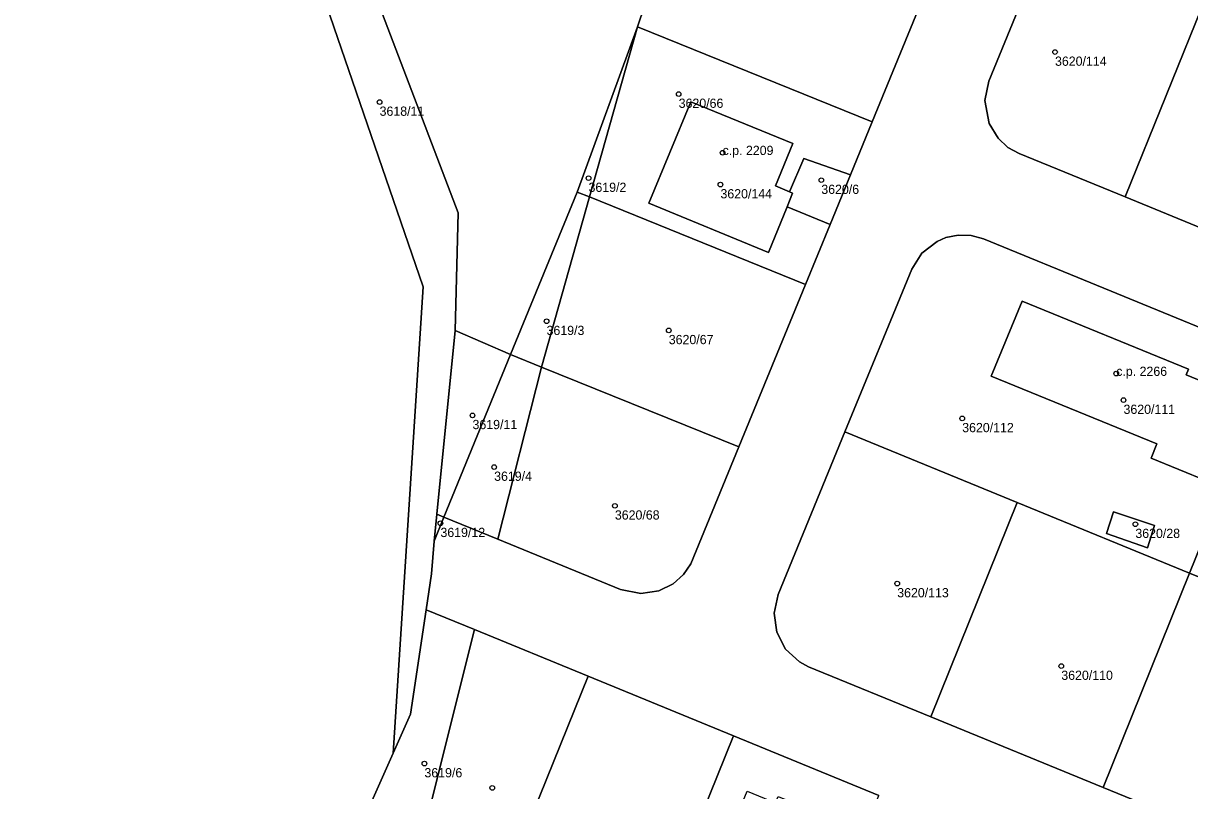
# Model space of a CAD drawing. Extents: x -878211 to -870363, y -1058464 to -1052522.
# Drawn here: x -875165.2 to -875039, y -1055274 to -1055191 of the extents above; entities that cross this region are included whole.
import ezdxf

# ---------------------------------------------------------------- set-up
doc = ezdxf.new("R2010")
doc.units = 0
for name, color, linetype in [('Vrstva 50', 7, 'Continuous'), ('Vrstva 51', 7, 'Continuous'), ('Vrstva 52', 7, 'Continuous')]:
    doc.layers.add(name, color=color, linetype=linetype)

msp = doc.modelspace()

# ---------------------------------------------------------------- linework, layer by layer
at = {"layer": 'Vrstva 50'}
for centre in [(-875053.61, -1055194.06994), (-875094.32, -1055198.61994), (-875126.67, -1055199.47994), (-875089.57, -1055204.95994), (-875104.07, -1055207.70994), (-875089.8, -1055208.40994), (-875078.89, -1055207.92994), (-875108.61, -1055223.18994), (-875095.39, -1055224.17994), (-875046.99, -1055228.84994), (-875046.2, -1055231.71994), (-875116.62, -1055233.36994), (-875063.65, -1055233.69994), (-875114.28, -1055238.95994), (-875101.22, -1055243.14994), (-875120.09, -1055245.03994), (-875044.92, -1055245.13994), (-875070.68, -1055251.55994), (-875052.93, -1055260.48994), (-875121.82, -1055271.02994), (-875114.48, -1055273.65994)]:
    msp.add_circle(centre, 0.25, dxfattribs=at)
at = {"layer": 'Vrstva 51'}
for points in [[(-875120.49, -1055244.06), (-875118.51, -1055224.18), (-875118.19, -1055211.45), (-875131.93, -1055175.27), (-875128.34, -1055158.82), (-875126.23, -1055149.16), (-875128.83, -1055148.7), (-875131.63, -1055154.05), (-875137.32, -1055153.71), (-875134.05, -1055184.29), (-875121.96, -1055219.45), (-875125.19, -1055269.9), (-875123.32, -1055265.7), (-875121.63, -1055254.39), (-875121.04, -1055250.51), (-875120.78, -1055246.99)], [(-875128.34, -1055158.82), (-875131.93, -1055175.27), (-875118.19, -1055211.45), (-875118.51, -1055224.18), (-875112.52, -1055226.79), (-875105.31, -1055209.21), (-875098.76, -1055191.36), (-875097.98, -1055189.02), (-875092.33, -1055173.47)], [(-875073.38, -1055201.62), (-875066.17, -1055184.04), (-875092.33, -1055173.47), (-875097.98, -1055189.02), (-875098.76, -1055191.36)], [(-875032.71, -1055176.82), (-875046.36, -1055173.55), (-875048.13, -1055179.12), (-875041.71, -1055180.84), (-875043.59, -1055185.4), (-875054.66, -1055182.34), (-875060.76, -1055197.22), (-875061.2, -1055199.31), (-875060.75, -1055201.81), (-875059.76, -1055203.39), (-875058.7, -1055204.38), (-875057.49, -1055205.05), (-875046.02, -1055209.75)], [(-875015.04, -1055181.15), (-875032.71, -1055176.82), (-875046.02, -1055209.75), (-875029.36, -1055216.59)], [(-875098.76, -1055191.36), (-875105.31, -1055209.21), (-875103.96, -1055209.75)], [(-875075.73, -1055207.34), (-875073.38, -1055201.62), (-875098.76, -1055191.36), (-875103.96, -1055209.75), (-875080.59, -1055219.2), (-875077.93, -1055212.72), (-875082.6, -1055210.82), (-875084.61, -1055215.75), (-875097.56, -1055210.43), (-875093.02, -1055199.46), (-875081.96, -1055203.98), (-875083.85, -1055208.56), (-875082.33, -1055209.18), (-875080.77, -1055205.57)], [(-875082.33, -1055209.18), (-875083.85, -1055208.56), (-875081.96, -1055203.98), (-875093.02, -1055199.46), (-875097.56, -1055210.43), (-875084.61, -1055215.75), (-875082.6, -1055210.82), (-875081.99, -1055209.32)], [(-875082.6, -1055210.82), (-875077.93, -1055212.72), (-875075.73, -1055207.34), (-875080.77, -1055205.57), (-875082.33, -1055209.18), (-875081.99, -1055209.32)], [(-875112.52, -1055226.79), (-875109.15, -1055228.15), (-875103.96, -1055209.75), (-875105.31, -1055209.21)], [(-875103.96, -1055209.75), (-875109.15, -1055228.15), (-875087.8, -1055236.77), (-875080.59, -1055219.2)], [(-875057.69, -1055242.79), (-875039.06, -1055250.44), (-875029.69, -1055227.26), (-875048.32, -1055219.61), (-875061.35, -1055214.27), (-875062.68, -1055213.92), (-875064.07, -1055213.88), (-875065.42, -1055214.14), (-875066.37, -1055214.56), (-875068, -1055215.82), (-875069.11, -1055217.57), (-875076.33, -1055235.15)], [(-875060.51, -1055229.13), (-875057.18, -1055221.01), (-875039.16, -1055228.36), (-875039.41, -1055228.98), (-875033.54, -1055231.39), (-875037.22, -1055240.46), (-875043.21, -1055238), (-875042.58, -1055236.46)], [(-875060.51, -1055229.13), (-875042.58, -1055236.46), (-875043.21, -1055238), (-875037.22, -1055240.46), (-875033.54, -1055231.39), (-875039.41, -1055228.98), (-875039.16, -1055228.36), (-875057.18, -1055221.01)], [(-875120.49, -1055244.06), (-875119.73, -1055244.37), (-875112.52, -1055226.79), (-875118.51, -1055224.18)], [(-875119.73, -1055244.37), (-875113.89, -1055246.76), (-875109.15, -1055228.15), (-875112.52, -1055226.79)], [(-875013, -1055239.71), (-875011.05, -1055234.87), (-875029.69, -1055227.26), (-875039.06, -1055250.44), (-875020.41, -1055258.05), (-875018.82, -1055254.1), (-875025.62, -1055251.35), (-875023.94, -1055247.21), (-875032.93, -1055243.58), (-875028.82, -1055233.35)], [(-875109.15, -1055228.15), (-875113.89, -1055246.76), (-875100.62, -1055252.21), (-875098.4, -1055252.64), (-875096.48, -1055252.35), (-875094.93, -1055251.59), (-875093.79, -1055250.59), (-875093, -1055249.44), (-875087.8, -1055236.77)], [(-875057.69, -1055242.79), (-875076.33, -1055235.15), (-875083.54, -1055252.73), (-875083.98, -1055254.75), (-875083.71, -1055256.8), (-875082.76, -1055258.64), (-875081.25, -1055260.04), (-875080.26, -1055260.56), (-875067.06, -1055265.98)], [(-875048.42, -1055273.62), (-875039.06, -1055250.44), (-875057.69, -1055242.79), (-875067.06, -1055265.98)], [(-875042.85, -1055245.29), (-875047.29, -1055243.79), (-875048.03, -1055246.14), (-875043.61, -1055247.68)], [(-875042.85, -1055245.29), (-875043.61, -1055247.68), (-875048.03, -1055246.14), (-875047.29, -1055243.79)], [(-875120.49, -1055244.06), (-875120.78, -1055246.99), (-875119.73, -1055244.37)], [(-875020.41, -1055258.05), (-875039.06, -1055250.44), (-875048.42, -1055273.62), (-875029.78, -1055281.23)], [(-875116.39, -1055256.54), (-875121.63, -1055254.39), (-875123.32, -1055265.7), (-875125.19, -1055269.9), (-875131.11, -1055283.21), (-875127.75, -1055284.65), (-875126.25, -1055280.51), (-875121.15, -1055275.52)], [(-875116.39, -1055256.54), (-875121.15, -1055275.52), (-875126.25, -1055280.51), (-875127.75, -1055284.65), (-875115.41, -1055289.53), (-875104.12, -1055261.58)], [(-875088.39, -1055268.03), (-875104.12, -1055261.58), (-875115.41, -1055289.53), (-875099.62, -1055295.84)], [(-875088.39, -1055268.03), (-875099.62, -1055295.84), (-875083.84, -1055302.16), (-875077.03, -1055285.32), (-875080.29, -1055284.04), (-875081.6, -1055287.26), (-875090.83, -1055283.45), (-875086.92, -1055274.01), (-875083.83, -1055275.27), (-875083.55, -1055274.58), (-875080.58, -1055275.8), (-875080.85, -1055276.49), (-875077.72, -1055277.77), (-875078, -1055278.47), (-875074.79, -1055279.77), (-875072.66, -1055274.49)]]:
    msp.add_lwpolyline(points, close=True, dxfattribs=at)
for points in [[(-874885.01, -1055274.71), (-874915.37, -1055262.54), (-874934.15, -1055254.88), (-874960.34, -1055244.5), (-874980.34, -1055236.28), (-875011.91, -1055223.77), (-875029.36, -1055216.59), (-875046.02, -1055209.75), (-875057.49, -1055205.05), (-875058.7, -1055204.38), (-875059.76, -1055203.39), (-875060.75, -1055201.81), (-875061.2, -1055199.31), (-875060.76, -1055197.22), (-875054.66, -1055182.34)], [(-875169.01, -1055334.08), (-875141.58, -1055304.66), (-875140.08, -1055301.95), (-875139.82, -1055302.07), (-875134.33, -1055290.28), (-875133.34, -1055288.09), (-875131.11, -1055283.21), (-875125.19, -1055269.9), (-875121.96, -1055219.45), (-875134.05, -1055184.29)], [(-875066.17, -1055184.04), (-875073.38, -1055201.62), (-875075.73, -1055207.34), (-875077.93, -1055212.72), (-875080.59, -1055219.2), (-875087.8, -1055236.77), (-875093, -1055249.44), (-875093.79, -1055250.59), (-875094.93, -1055251.59), (-875096.48, -1055252.35), (-875098.4, -1055252.64), (-875100.62, -1055252.21), (-875113.89, -1055246.76), (-875119.73, -1055244.37), (-875120.78, -1055246.99), (-875121.04, -1055250.51), (-875121.63, -1055254.39), (-875116.39, -1055256.54), (-875104.12, -1055261.58), (-875088.39, -1055268.03), (-875072.66, -1055274.49)], [(-875029.78, -1055281.23), (-875048.42, -1055273.62), (-875067.06, -1055265.98), (-875080.26, -1055260.56), (-875081.25, -1055260.04), (-875082.76, -1055258.64), (-875083.71, -1055256.8), (-875083.98, -1055254.75), (-875083.54, -1055252.73), (-875076.33, -1055235.15), (-875069.11, -1055217.57), (-875068, -1055215.82), (-875066.37, -1055214.56), (-875065.42, -1055214.14), (-875064.07, -1055213.88), (-875062.68, -1055213.92), (-875061.35, -1055214.27), (-875048.32, -1055219.61), (-875029.69, -1055227.26)]]:
    msp.add_lwpolyline(points, dxfattribs=at)
at = {"layer": 'Vrstva 52'}
for points in [[(-875081.96, -1055203.98), (-875093.02, -1055199.46), (-875097.56, -1055210.43), (-875084.61, -1055215.75), (-875082.6, -1055210.82), (-875081.99, -1055209.32), (-875082.33, -1055209.18), (-875083.85, -1055208.56)], [(-875060.51, -1055229.13), (-875042.58, -1055236.46), (-875043.21, -1055238), (-875037.22, -1055240.46), (-875033.54, -1055231.39), (-875039.41, -1055228.98), (-875039.16, -1055228.36), (-875057.18, -1055221.01)]]:
    msp.add_lwpolyline(points, close=True, dxfattribs=at)

# ---------------------------------------------------------------- texts
at = {"layer": 'Vrstva 50'}
for s, p in [('3620/114', (-875053.61, -1055195.559)), ('3620/66', (-875094.32, -1055200.109)), ('3618/11', (-875126.67, -1055200.969)), ('c.p. 2209', (-875089.57, -1055205.21)), ('3619/2', (-875104.07, -1055209.199)), ('3620/6', (-875078.89, -1055209.419)), ('3620/144', (-875089.8, -1055209.899)), ('3619/3', (-875108.61, -1055224.679)), ('3620/67', (-875095.39, -1055225.669)), ('c.p. 2266', (-875046.99, -1055229.1)), ('3620/111', (-875046.2, -1055233.209)), ('3619/11', (-875116.62, -1055234.859)), ('3620/112', (-875063.65, -1055235.189)), ('3619/4', (-875114.28, -1055240.449)), ('3620/68', (-875101.22, -1055244.639)), ('3619/12', (-875120.09, -1055246.529)), ('3620/28', (-875044.92, -1055246.629)), ('3620/113', (-875070.68, -1055253.049)), ('3620/110', (-875052.93, -1055261.979)), ('3619/6', (-875121.82, -1055272.519))]:
    msp.add_text(s, height=0.999996, dxfattribs=at).set_placement(p)

doc.saveas('drawing.dxf')
